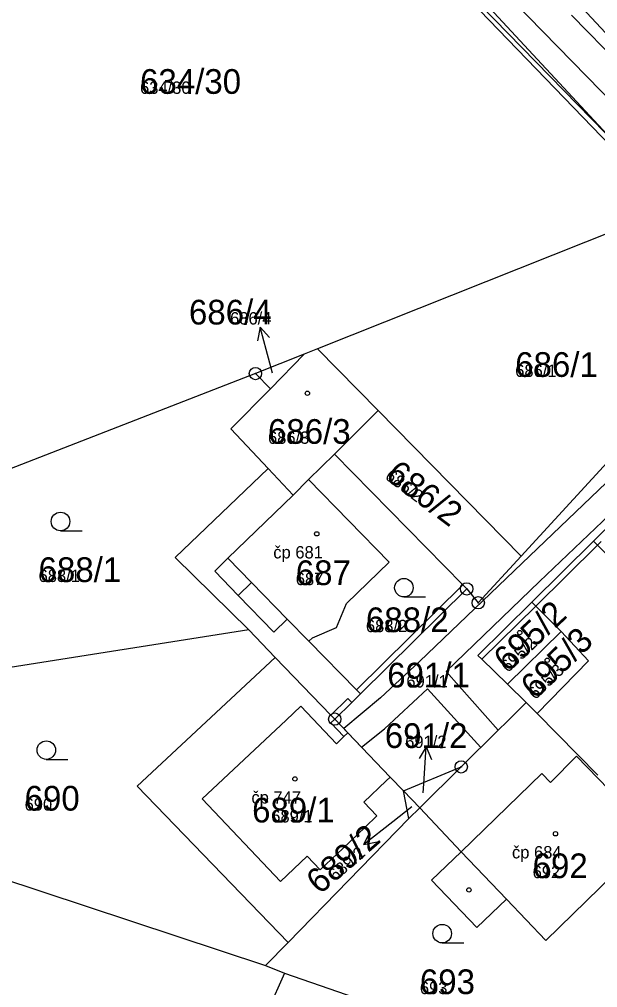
# Model space of a CAD drawing. Extents: x -763628 to -761565, y -976033 to -973833.
# Drawn here: x -762247.2 to -762200.4, y -974591.2 to -974512.8 of the extents above; entities that cross this region are included whole.
import ezdxf

# ---------------------------------------------------------------- set-up
doc = ezdxf.new("R2010")
doc.units = 0
for name, color, linetype in [('KN_cisla parcel 1000', 7, 'Continuous'), ('KN_cisla parcel 500', 7, 'Continuous'), ('KN_cisla parcel znacky', 7, 'Continuous'), ('KN_cisla popisna 500', 7, 'Continuous'), ('KN_hranice parcel', 7, 'Continuous'), ('KN_vecna bremena', 7, 'Continuous'), ('KN_vnitrni kresba parcel', 7, 'Continuous'), ('KN_znacky bodu BP', 7, 'Continuous'), ('KN_znacky budov', 7, 'Continuous'), ('KN_znacky kultur', 7, 'Continuous')]:
    doc.layers.add(name, color=color, linetype=linetype)

msp = doc.modelspace()

# ---------------------------------------------------------------- linework, layer by layer
at = {"layer": 'KN_cisla parcel znacky'}
for p, q in [((-762227.677, -974537.691), (-762227.901, -974538.788)), ((-762226.9, -974540.59), (-762227.677, -974537.691)), ((-762227.677, -974537.691), (-762226.934, -974538.529)), ((-762226.68, -974541.4), (-762226.9, -974540.59)), ((-762214.231, -974571.656), (-762214.8, -974572.62)), ((-762214.44, -974574.65), (-762214.231, -974571.656)), ((-762214.231, -974571.656), (-762213.801, -974572.69)), ((-762214.48, -974575.38), (-762214.44, -974574.65)), ((-762215.4, -974576.52), (-762216.93, -974577.74)), ((-762216.93, -974577.74), (-762219.295, -974579.588)), ((-762219.295, -974579.588), (-762218.814, -974578.576)), ((-762219.295, -974579.588), (-762218.197, -974579.366))]:
    msp.add_line(p, q, dxfattribs=at)
at = {"layer": 'KN_hranice parcel'}
for p, q in [((-762198.17, -974529.54), (-762223.04, -974539.44)), ((-762223.04, -974539.44), (-762224.12, -974539.87)), ((-762223.04, -974539.44), (-762218.14, -974544.43)), ((-762224.12, -974539.87), (-762228.07, -974541.44)), ((-762224.12, -974539.87), (-762226.86, -974542.67)), ((-762228.07, -974541.44), (-762257.4, -974552.83)), ((-762228.07, -974541.44), (-762226.86, -974542.67)), ((-762218.14, -974544.43), (-762221.67, -974547.97)), ((-762218.14, -974544.43), (-762206.56, -974556.23)), ((-762223.78, -974550.03), (-762221.67, -974547.97)), ((-762200.69, -974555.02), (-762205.68, -974559.95)), ((-762219.57, -974567.38), (-762210.96, -974558.88)), ((-762205.68, -974559.95), (-762210.05, -974564.26)), ((-762205.68, -974559.95), (-762205.36, -974560.27)), ((-762205.36, -974560.27), (-762203.31, -974562.34)), ((-762228.6, -974562.19), (-762256.3, -974566.56)), ((-762228.6, -974562.19), (-762226.46, -974564.43)), ((-762207.65, -974566.6), (-762203.31, -974562.34)), ((-762210.05, -974564.26), (-762209.73, -974564.58)), ((-762209.73, -974564.58), (-762207.65, -974566.6)), ((-762207.65, -974566.6), (-762206.13, -974568.08)), ((-762206.13, -974568.08), (-762205.26, -974568.97)), ((-762200.34, -974573.96), (-762205.26, -974568.97)), ((-762216.09, -974575.22), (-762211.4, -974573.29)), ((-762211.4, -974573.29), (-762214.76, -974576.6)), ((-762215.64, -974577.47), (-762216.09, -974575.22)), ((-762214.76, -974576.6), (-762216.09, -974575.22)), ((-762214.76, -974576.6), (-762215.64, -974577.47)), ((-762215.64, -974577.47), (-762225.42, -974587.51)), ((-762255.29, -974580.09), (-762227.26, -974589.38)), ((-762227.26, -974589.38), (-762225.42, -974587.51)), ((-762227.26, -974589.38), (-762225.72, -974590)), ((-762225.72, -974590), (-762231.06, -974602.03)), ((-762225.72, -974590), (-762201.16, -974598.43))]:
    msp.add_line(p, q, dxfattribs=at)
for points in [[(-762236.22, -974463.78), (-762226.18, -974485.62), (-762217.49, -974504.16), (-762196.23, -974526.19)], [(-762206.56, -974556.23), (-762190.8, -974539.09), (-762190.63, -974537.03)], [(-762185.12, -974541.91), (-762187.61, -974542.11), (-762200.69, -974555.02)], [(-762226.86, -974542.67), (-762230.06, -974545.92), (-762227.05, -974549.13)], [(-762221.67, -974547.97), (-762211.28, -974558.56), (-762210.96, -974558.88)], [(-762227.05, -974549.13), (-762234.57, -974556.34), (-762228.6, -974562.19)], [(-762223.78, -974550.03), (-762225.02, -974551.3), (-762227.05, -974549.13)], [(-762219.57, -974567.38), (-762219.89, -974567.05), (-762223.75, -974563.1), (-762223.44, -974562.84), (-762221.49, -974562), (-762220.69, -974560.07), (-762217.23, -974556.7), (-762223.78, -974550.03)], [(-762200.69, -974555.02), (-762200.37, -974555.34), (-762192.57, -974563.29), (-762191.12, -974564.78)], [(-762210.96, -974558.88), (-762210.02, -974560), (-762206.56, -974556.23)], [(-762203.31, -974562.34), (-762201.1, -974564.69), (-762205.26, -974568.97)], [(-762225.42, -974587.51), (-762237.64, -974574.85), (-762226.46, -974564.43)], [(-762226.46, -974564.43), (-762221.96, -974569.1), (-762221.64, -974569.42)], [(-762221.64, -974569.42), (-762220.27, -974568.07), (-762219.57, -974567.38)], [(-762206.13, -974568.08), (-762207.68, -974569.62), (-762208.4, -974570.32), (-762211.4, -974573.29)], [(-762216.09, -974575.22), (-762217.15, -974574.11), (-762220.58, -974570.53), (-762221.64, -974569.42)], [(-762214.76, -974576.6), (-762211.41, -974580.16), (-762213.8, -974582.45), (-762210.13, -974586.29), (-762207.73, -974584), (-762204.54, -974587.34), (-762197.99, -974580.96), (-762195.85, -974578.84), (-762195.73, -974578.72)]]:
    msp.add_lwpolyline(points, dxfattribs=at)
at = {"layer": 'KN_vecna bremena'}
for points in [[(-762217.59, -974502.68), (-762196.06, -974525.88), (-762186.88, -974535.6), (-762184.68, -974537.86), (-762186.09, -974539.34), (-762187.03, -974540.22), (-762186.68, -974540.53), (-762185.12, -974541.91), (-762176.94, -974550.78), (-762171.68, -974556.13), (-762169.8, -974558.04), (-762169.58, -974558.26), (-762164.15, -974563.73), (-762162.99, -974564.9), (-762162.7, -974565.2), (-762161.62, -974566.3), (-762159.27, -974568.71), (-762151.74, -974576.15), (-762145.7, -974582.29), (-762139.78, -974588.67), (-762136.35, -974592.18)], [(-762124.12, -974592.4), (-762129.34, -974586.94), (-762156.48, -974559.2), (-762178.73, -974536.11), (-762183.31, -974531.51), (-762193.28, -974520.82), (-762194.23, -974519.8), (-762194.71, -974519.23), (-762206.25, -974506.82)], [(-762198.88, -974519.79), (-762208.34, -974510.11)], [(-762209.88, -974511.57), (-762199.71, -974521.97)], [(-762197.81, -974548.5), (-762206.48, -974556.8), (-762214.77, -974564.75), (-762217.94, -974567.7), (-762220.9, -974570.19), (-762220.58, -974570.53), (-762219.48, -974571.68), (-762217.62, -974570.22), (-762214.12, -974566.96), (-762209.82, -974571.73), (-762208.4, -974570.32), (-762212.63, -974565.56), (-762205.06, -974558.28), (-762197.14, -974550.71)]]:
    msp.add_lwpolyline(points, dxfattribs=at)
at = {"layer": 'KN_vnitrni kresba parcel'}
for p, q in [((-762193.63, -974521.46), (-762202.47, -974512.42)), ((-762230.29, -974556.39), (-762225.02, -974551.3)), ((-762200.37, -974555.34), (-762200.07, -974555.04)), ((-762205.36, -974560.27), (-762200.37, -974555.34)), ((-762231.35, -974557.43), (-762230.29, -974556.39)), ((-762230.29, -974556.39), (-762228.38, -974558.35)), ((-762229.46, -974559.4), (-762231.35, -974557.43)), ((-762229.46, -974559.4), (-762228.38, -974558.35)), ((-762228.38, -974558.35), (-762225.49, -974561.32)), ((-762219.89, -974567.05), (-762211.28, -974558.56)), ((-762226.57, -974562.37), (-762229.46, -974559.4)), ((-762209.73, -974564.58), (-762205.36, -974560.27)), ((-762225.49, -974561.32), (-762226.57, -974562.37)), ((-762225.49, -974561.32), (-762223.75, -974563.1)), ((-762221.96, -974569.1), (-762220.59, -974567.74)), ((-762220.59, -974567.74), (-762220.27, -974568.07)), ((-762225.58, -974569.5), (-762224.4, -974568.37)), ((-762224.4, -974568.37), (-762221.5, -974571.41)), ((-762221.97, -974569.73), (-762221.64, -974569.42)), ((-762232.37, -974575.88), (-762225.58, -974569.5)), ((-762220.91, -974570.84), (-762221.97, -974569.73)), ((-762221.5, -974571.41), (-762220.91, -974570.84)), ((-762220.91, -974570.84), (-762220.58, -974570.53)), ((-762202.06, -974572.42), (-762204.18, -974574.55)), ((-762195.85, -974578.84), (-762202.06, -974572.42)), ((-762217.47, -974574.42), (-762217.15, -974574.11)), ((-762204.87, -974573.83), (-762211.41, -974580.16)), ((-762204.18, -974574.55), (-762204.87, -974573.83)), ((-762219.28, -974576.15), (-762217.47, -974574.42)), ((-762226.05, -974582.56), (-762232.37, -974575.88)), ((-762220.99, -974579.89), (-762219.17, -974578.16)), ((-762222.83, -974581.62), (-762220.99, -974579.89)), ((-762211.41, -974580.16), (-762207.73, -974584)), ((-762223.88, -974580.51), (-762226.05, -974582.56)), ((-762223.88, -974580.51), (-762222.83, -974581.62))]:
    msp.add_line(p, q, dxfattribs=at)
msp.add_lwpolyline([(-762219.17, -974578.16), (-762218.23, -974577.26), (-762219.28, -974576.15)], dxfattribs=at)
at = {"layer": 'KN_znacky bodu BP'}
for centre, radius in [((-762228.07, -974541.44), 0.5), ((-762228.07, -974541.44), 0.0303), ((-762210.96, -974558.88), 0.5), ((-762210.96, -974558.88), 0.0303), ((-762210.02, -974560), 0.5), ((-762210.02, -974560), 0.0303), ((-762221.64, -974569.42), 0.5), ((-762221.64, -974569.42), 0.0303), ((-762211.4, -974573.29), 0.5), ((-762211.4, -974573.29), 0.0303)]:
    msp.add_circle(centre, radius, dxfattribs=at)
at = {"layer": 'KN_znacky budov'}
for centre in [(-762223.857, -974543.039), (-762223.097, -974554.419), (-762206.667, -974562.419), (-762204.437, -974564.659), (-762224.867, -974574.269), (-762203.767, -974578.709), (-762210.777, -974583.249)]:
    msp.add_circle(centre, 0.175, dxfattribs=at)
at = {"layer": 'KN_znacky kultur'}
for p, q in [((-762243.853, -974554.17), (-762242.103, -974554.17)), ((-762216.043, -974559.53), (-762214.293, -974559.53)), ((-762245.003, -974572.68), (-762243.253, -974572.68)), ((-762212.943, -974587.54), (-762211.193, -974587.54))]:
    msp.add_line(p, q, dxfattribs=at)
for centre in [(-762243.853, -974553.42), (-762216.043, -974558.78), (-762245.003, -974571.93), (-762212.943, -974586.79)]:
    msp.add_circle(centre, 0.75, dxfattribs=at)

# ---------------------------------------------------------------- texts
at = {"layer": 'KN_cisla parcel 1000'}
for s, p in [('634/30', (-762237.41, -974518.79)), ('686/4', (-762233.452, -974537.468)), ('686/1', (-762207.03, -974541.71)), ('686/3', (-762227.05, -974547.13)), ('688/1', (-762245.63, -974558.32)), ('687', (-762224.8, -974558.57)), ('688/2', (-762219.12, -974562.38)), ('691/1', (-762217.393, -974566.859)), ('691/2', (-762217.589, -974571.76)), ('690', (-762246.76, -974576.83)), ('689/1', (-762228.336, -974577.79)), ('692', (-762205.62, -974582.3)), ('693', (-762214.75, -974591.69))]:
    msp.add_text(s, height=2, dxfattribs=at).set_placement(p)
for s, rotation, p in [('686/2', 323, (-762217.642, -974549.905)), ('695/2', 43, (-762207.62, -974565.694)), ('695/3', 44, (-762205.4, -974567.894)), ('689/2', 41, (-762222.857, -974583.683))]:
    msp.add_text(s, height=2, rotation=rotation, dxfattribs=at).set_placement(p)
at = {"layer": 'KN_cisla parcel 500'}
for s, p in [('634/30', (-762237.41, -974518.79)), ('686/4', (-762230.119, -974537.468)), ('686/1', (-762207.03, -974541.71)), ('686/3', (-762227.05, -974547.13)), ('688/1', (-762245.63, -974558.32)), ('687', (-762224.8, -974558.57)), ('688/2', (-762219.12, -974562.38)), ('691/1', (-762215.843, -974566.859)), ('691/2', (-762215.939, -974571.76)), ('690', (-762246.76, -974576.83)), ('689/1', (-762226.786, -974577.79)), ('692', (-762205.62, -974582.3)), ('693', (-762214.75, -974591.69))]:
    msp.add_text(s, height=1, dxfattribs=at).set_placement(p)
for s, rotation, p in [('686/2', 323, (-762217.642, -974549.905)), ('695/2', 43, (-762207.62, -974565.694)), ('695/3', 44, (-762205.4, -974567.894)), ('689/2', 41, (-762221.612, -974582.601))]:
    msp.add_text(s, height=1, rotation=rotation, dxfattribs=at).set_placement(p)
at = {"layer": 'KN_cisla popisna 500'}
for s, p in [('čp 681', (-762226.621, -974556.411)), ('čp 747', (-762228.391, -974576.261)), ('čp 684', (-762207.291, -974580.701))]:
    msp.add_text(s, height=1, dxfattribs=at).set_placement(p)

doc.saveas('drawing.dxf')
